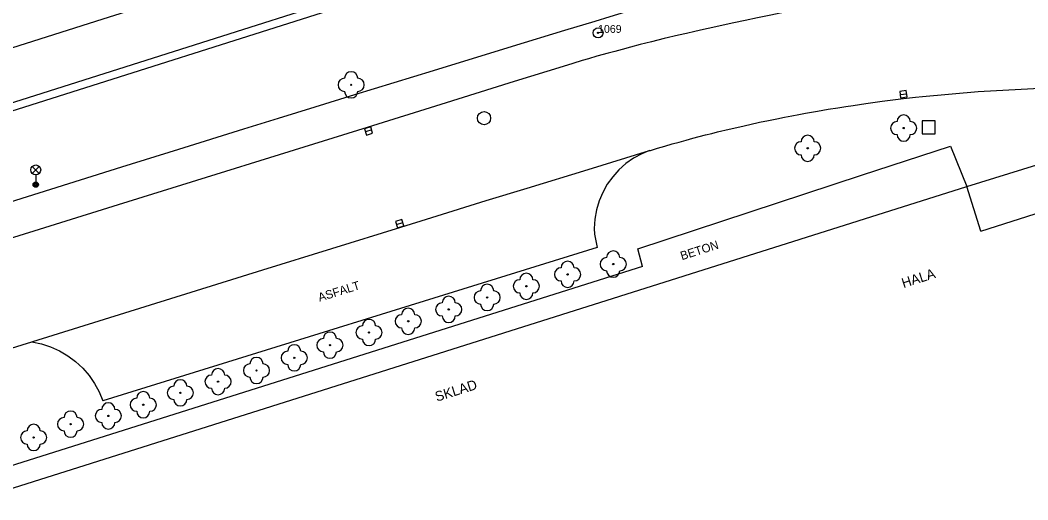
# Model space of a CAD drawing. Extents: x -539244 to -537359, y -1183785 to -1181851.
# Drawn here: x -537552.7 to -537476, y -1182071.3 to -1182034.8 of the extents above; entities that cross this region are included whole.
import ezdxf

# ---------------------------------------------------------------- set-up
doc = ezdxf.new("R2010")
doc.units = 0
for name, color, linetype in [('Vrstva 10', 7, 'Continuous'), ('Vrstva 11', 7, 'Continuous'), ('Vrstva 21', 7, 'Continuous'), ('Vrstva 22', 7, 'Continuous'), ('Vrstva 23', 7, 'Continuous'), ('Vrstva 26', 7, 'Continuous'), ('Vrstva 27', 7, 'Continuous'), ('Vrstva 33', 7, 'Continuous'), ('Vrstva 40', 7, 'Continuous'), ('Vrstva 41', 7, 'Continuous'), ('Vrstva 5', 7, 'Continuous'), ('Vrstva 7', 7, 'Continuous')]:
    doc.layers.add(name, color=color, linetype=linetype)

msp = doc.modelspace()

# ---------------------------------------------------------------- linework, layer by layer
at = {"layer": 'Vrstva 10'}
for p, q in [((-537577.759, -1182049.415), (-537488.599, -1182021.115)), ((-537515.08, -1182039.432), (-537520.675, -1182041.177)), ((-537520.675, -1182041.177), (-537526.27, -1182042.92)), ((-537526.27, -1182042.92), (-537545.255, -1182048.82)), ((-537545.255, -1182048.82), (-537564.24, -1182054.72)), ((-537534.232, -1182053.775), (-537523.72, -1182050.51)), ((-537544.743, -1182057.04), (-537534.232, -1182053.775)), ((-537551.75, -1182059.22), (-537544.743, -1182057.04))]:
    msp.add_line(p, q, dxfattribs=at)
for points in [[(-537577.759, -1182049.415), (-537577.94, -1182048.844), (-537488.78, -1182020.544)], [(-537487.529, -1182032.925), (-537490.385, -1182033.346), (-537490.83, -1182033.43), (-537492.126, -1182033.684), (-537493.341, -1182033.924), (-537494.479, -1182034.152), (-537495.545, -1182034.368), (-537496.543, -1182034.573), (-537497.479, -1182034.768), (-537498.355, -1182034.954), (-537499.175, -1182035.131), (-537499.944, -1182035.3)], [(-537499.944, -1182035.3), (-537500.663, -1182035.46), (-537501.337, -1182035.613), (-537501.969, -1182035.759), (-537502.56, -1182035.897), (-537503.667, -1182036.162), (-537504.634, -1182036.401), (-537505.479, -1182036.615), (-537506.217, -1182036.806), (-537506.862, -1182036.977), (-537507.426, -1182037.129), (-537507.918, -1182037.264), (-537508.779, -1182037.505), (-537509.423, -1182037.691), (-537509.906, -1182037.832)], [(-537509.906, -1182037.832), (-537510.629, -1182038.049), (-537511.35, -1182038.27), (-537515.08, -1182039.432)], [(-537484.526, -1182040.615), (-537483.976, -1182040.556), (-537479.752, -1182040.193)], [(-537479.752, -1182040.193), (-537475.52, -1182039.962), (-537471.285, -1182039.81), (-537470.94, -1182039.8)], [(-537494.487, -1182042.14), (-537493.925, -1182042.031), (-537493.398, -1182041.932), (-537492.903, -1182041.841), (-537491.974, -1182041.676), (-537491.159, -1182041.538), (-537490.446, -1182041.421), (-537489.821, -1182041.323), (-537489.273, -1182041.239), (-537488.314, -1182041.099), (-537487.594, -1182040.998), (-537487.054, -1182040.925), (-537486.242, -1182040.82), (-537485.43, -1182040.72), (-537484.526, -1182040.615)], [(-537504.77, -1182044.69), (-537504.708, -1182044.671), (-537504.179, -1182044.512), (-537503.605, -1182044.343), (-537503.049, -1182044.183), (-537502.509, -1182044.031), (-537501.985, -1182043.887), (-537501.476, -1182043.75), (-537500.983, -1182043.62), (-537500.505, -1182043.496), (-537500.041, -1182043.378), (-537499.591, -1182043.266), (-537498.718, -1182043.055), (-537497.897, -1182042.864), (-537497.127, -1182042.69), (-537496.403, -1182042.533), (-537495.724, -1182042.389), (-537495.086, -1182042.259), (-537494.487, -1182042.14)], [(-537517.211, -1182048.497), (-537514.102, -1182047.542), (-537509.438, -1182046.114), (-537504.77, -1182044.69)], [(-537523.72, -1182050.51), (-537521.353, -1182049.776), (-537517.211, -1182048.497)], [(-537559.452, -1182061.63), (-537555.601, -1182060.424), (-537551.817, -1182059.241), (-537551.75, -1182059.22)]]:
    msp.add_lwpolyline(points, dxfattribs=at)
at = {"layer": 'Vrstva 11'}
for p, q in [((-537515.245, -1182036.767), (-537521.249, -1182038.607)), ((-537521.249, -1182038.607), (-537527.25, -1182040.45)), ((-537535.706, -1182043.062), (-537540.652, -1182044.602)), ((-537540.652, -1182044.602), (-537544.979, -1182045.955)), ((-537481.86, -1182044.34), (-537480.62, -1182047.41)), ((-537544.979, -1182045.955), (-537560.119, -1182050.701)), ((-537508.97, -1182051.06), (-537508.77, -1182052.06)), ((-537508.77, -1182052.06), (-537546.4, -1182063.75)), ((-537505.32, -1182053.5), (-537505.66, -1182052.17)), ((-537505.32, -1182053.5), (-537556.633, -1182069.719))]:
    msp.add_line(p, q, dxfattribs=at)
for points in [[(-537500.891, -1182032.545), (-537501.399, -1182032.675), (-537501.874, -1182032.8), (-537502.764, -1182033.039), (-537503.541, -1182033.254), (-537504.22, -1182033.446), (-537504.814, -1182033.617), (-537505.851, -1182033.92), (-537506.627, -1182034.15), (-537507.79, -1182034.499), (-537508.95, -1182034.85)], [(-537508.95, -1182034.85), (-537511.24, -1182035.545), (-537515.245, -1182036.767)], [(-537527.25, -1182040.45), (-537530.253, -1182041.374), (-537533.068, -1182042.244), (-537535.706, -1182043.062)], [(-537504.77, -1182044.69), (-537505.366, -1182044.936), (-537505.99, -1182045.274), (-537506.572, -1182045.679), (-537507.105, -1182046.148), (-537507.582, -1182046.673), (-537507.996, -1182047.249), (-537508.344, -1182047.868), (-537508.619, -1182048.522), (-537508.819, -1182049.202), (-537508.941, -1182049.901), (-537508.984, -1182050.609), (-537508.97, -1182051.06)], [(-537505.66, -1182052.17), (-537488.621, -1182046.564), (-537481.86, -1182044.34)], [(-537551.817, -1182059.241), (-537551.093, -1182059.393), (-537550.39, -1182059.623), (-537549.716, -1182059.927), (-537549.078, -1182060.302), (-537548.485, -1182060.744), (-537547.93, -1182061.26), (-537547.457, -1182061.806), (-537547.036, -1182062.414), (-537546.682, -1182063.064), (-537546.4, -1182063.75)]]:
    msp.add_lwpolyline(points, dxfattribs=at)
at = {"layer": 'Vrstva 21'}
for radius in [0.375, 0.05]:
    msp.add_circle((-537508.69, -1182035.72), radius, dxfattribs=at)
at = {"layer": 'Vrstva 22'}
for centre in [(-537527.5, -1182039.68), (-537485.42, -1182042.97), (-537492.73, -1182044.51), (-537507.54, -1182053.33), (-537511.017, -1182054.111), (-537514.157, -1182055.019), (-537517.138, -1182055.869), (-537520.068, -1182056.777), (-537523.154, -1182057.684), (-537526.137, -1182058.537), (-537529.117, -1182059.501), (-537531.831, -1182060.464), (-537534.706, -1182061.432), (-537537.632, -1182062.281), (-537540.508, -1182063.132), (-537543.332, -1182064.039), (-537545.992, -1182064.891), (-537548.867, -1182065.515), (-537551.68, -1182066.53)]:
    msp.add_circle(centre, 0.05, dxfattribs=at)
for centre, start, end in [((-537527.5, -1182039.18), 0, 180), ((-537528, -1182039.68), 90, 270), ((-537527, -1182039.68), 270, 90), ((-537527.5, -1182040.18), 180, 0), ((-537485.92, -1182042.97), 90, 270), ((-537485.42, -1182042.47), 0, 180), ((-537484.92, -1182042.97), 270, 90), ((-537493.23, -1182044.51), 90, 270), ((-537492.73, -1182044.01), 0, 180), ((-537492.23, -1182044.51), 270, 90), ((-537485.42, -1182043.47), 180, 0), ((-537492.73, -1182045.01), 180, 0), ((-537507.54, -1182052.83), 0, 180), ((-537511.017, -1182053.611), 0, 180), ((-537508.04, -1182053.33), 90, 270), ((-537507.04, -1182053.33), 270, 90), ((-537514.157, -1182054.519), 0, 180), ((-537511.517, -1182054.111), 90, 270), ((-537510.517, -1182054.111), 270, 90), ((-537507.54, -1182053.83), 180, 0), ((-537517.138, -1182055.369), 0, 180), ((-537514.657, -1182055.019), 90, 270), ((-537513.657, -1182055.019), 270, 90), ((-537511.017, -1182054.611), 180, 0), ((-537517.638, -1182055.869), 90, 270), ((-537516.638, -1182055.869), 270, 90), ((-537514.157, -1182055.519), 180, 0), ((-537520.568, -1182056.777), 90, 270), ((-537520.068, -1182056.277), 0, 180), ((-537519.568, -1182056.777), 270, 90), ((-537517.138, -1182056.369), 180, 0), ((-537523.654, -1182057.684), 90, 270), ((-537523.154, -1182057.184), 0, 180), ((-537522.654, -1182057.684), 270, 90), ((-537526.137, -1182058.037), 0, 180), ((-537520.068, -1182057.277), 180, 0), ((-537529.117, -1182059.001), 0, 180), ((-537526.637, -1182058.537), 90, 270), ((-537525.637, -1182058.537), 270, 90), ((-537523.154, -1182058.184), 180, 0), ((-537531.831, -1182059.964), 0, 180), ((-537529.617, -1182059.501), 90, 270), ((-537528.617, -1182059.501), 270, 90), ((-537526.137, -1182059.037), 180, 0), ((-537532.331, -1182060.464), 90, 270), ((-537531.331, -1182060.464), 270, 90), ((-537529.117, -1182060.001), 180, 0), ((-537535.206, -1182061.432), 90, 270), ((-537534.706, -1182060.932), 0, 180), ((-537534.206, -1182061.432), 270, 90), ((-537531.831, -1182060.964), 180, 0), ((-537538.132, -1182062.281), 90, 270), ((-537537.632, -1182061.781), 0, 180), ((-537537.132, -1182062.281), 270, 90), ((-537540.508, -1182062.632), 0, 180), ((-537534.706, -1182061.932), 180, 0), ((-537543.332, -1182063.539), 0, 180), ((-537541.008, -1182063.132), 90, 270), ((-537540.008, -1182063.132), 270, 90), ((-537537.632, -1182062.781), 180, 0), ((-537545.992, -1182064.391), 0, 180), ((-537543.832, -1182064.039), 90, 270), ((-537542.832, -1182064.039), 270, 90), ((-537540.508, -1182063.632), 180, 0), ((-537548.867, -1182065.015), 0, 180), ((-537546.492, -1182064.891), 90, 270), ((-537545.492, -1182064.891), 270, 90), ((-537543.332, -1182064.539), 180, 0), ((-537551.68, -1182066.03), 0, 180), ((-537549.367, -1182065.515), 90, 270), ((-537548.367, -1182065.515), 270, 90), ((-537545.992, -1182065.391), 180, 0), ((-537552.18, -1182066.53), 90, 270), ((-537551.18, -1182066.53), 270, 90), ((-537548.867, -1182066.015), 180, 0), ((-537551.68, -1182067.03), 180, 0)]:
    msp.add_arc(centre, 0.5, start, end, dxfattribs=at)
at = {"layer": 'Vrstva 26'}
msp.add_lwpolyline([(-537484.01, -1182043.41), (-537483.01, -1182043.41), (-537483.01, -1182042.41), (-537484.01, -1182042.41)], close=True, dxfattribs=at)
at = {"layer": 'Vrstva 27'}
for p, q in [((-537485.685, -1182040.421), (-537485.189, -1182040.357)), ((-537525.936, -1182043.116), (-537526.414, -1182043.264)), ((-537524.036, -1182050.316), (-537523.558, -1182050.168))]:
    msp.add_line(p, q, dxfattribs=at)
for points in [[(-537485.652, -1182040.669), (-537485.157, -1182040.604), (-537485.222, -1182040.109), (-537485.717, -1182040.174)], [(-537526.01, -1182042.877), (-537526.488, -1182043.025), (-537526.34, -1182043.503), (-537525.862, -1182043.355)], [(-537523.962, -1182050.555), (-537523.484, -1182050.407), (-537523.632, -1182049.929), (-537524.11, -1182050.077)]]:
    msp.add_lwpolyline(points, close=True, dxfattribs=at)
msp.add_circle((-537517.38, -1182042.22), 0.5, dxfattribs=at)
at = {"layer": 'Vrstva 33'}
for p, q in [((-537551.785, -1182046.42), (-537551.255, -1182045.89)), ((-537551.785, -1182045.89), (-537551.255, -1182046.42)), ((-537551.52, -1182046.53), (-537551.52, -1182047.28))]:
    msp.add_line(p, q, dxfattribs=at)
for centre, radius in [((-537551.52, -1182046.155), 0.375), ((-537551.52, -1182047.28), 0.2), ((-537551.52, -1182047.28), 0.145), ((-537551.52, -1182047.28), 0.0876)]:
    msp.add_circle(centre, radius, dxfattribs=at)
at = {"layer": 'Vrstva 5'}
for q in [(-537480.62, -1182047.41), (-537470.94, -1182048.07)]:
    msp.add_line((-537479.541, -1182050.824), q, dxfattribs=at)
for points in [[(-537577.45, -1182044.5), (-537563.532, -1182040.088), (-537546.392, -1182034.655), (-537532.502, -1182030.252), (-537518.584, -1182025.84), (-537501.319, -1182020.375), (-537487.4, -1182015.97)], [(-537556.14, -1182071.28), (-537488.898, -1182050.027), (-537480.62, -1182047.41)]]:
    msp.add_lwpolyline(points, dxfattribs=at)
at = {"layer": 'Vrstva 7'}
msp.add_line((-537480.62, -1182047.41), (-537469.75, -1182044.05), dxfattribs=at)

# ---------------------------------------------------------------- texts
at = {"layer": 'Vrstva 23'}
msp.add_text('1069', height=0.6, dxfattribs=at).set_placement((-537508.69, -1182035.72))
at = {"layer": 'Vrstva 40'}
for s, rotation, p in [('BETON', 17.54045, (-537502.309, -1182053.034)), ('ASFALT', 17.25774, (-537529.906, -1182056.196))]:
    msp.add_text(s, height=0.65, rotation=rotation, dxfattribs=at).set_placement(p)
at = {"layer": 'Vrstva 41'}
for s, rotation, p in [('HALA', 17.75665, (-537485.434, -1182055.16)), ('SKLAD', 17.54045, (-537520.973, -1182063.81))]:
    msp.add_text(s, height=0.75, rotation=rotation, dxfattribs=at).set_placement(p)

doc.saveas('drawing.dxf')
